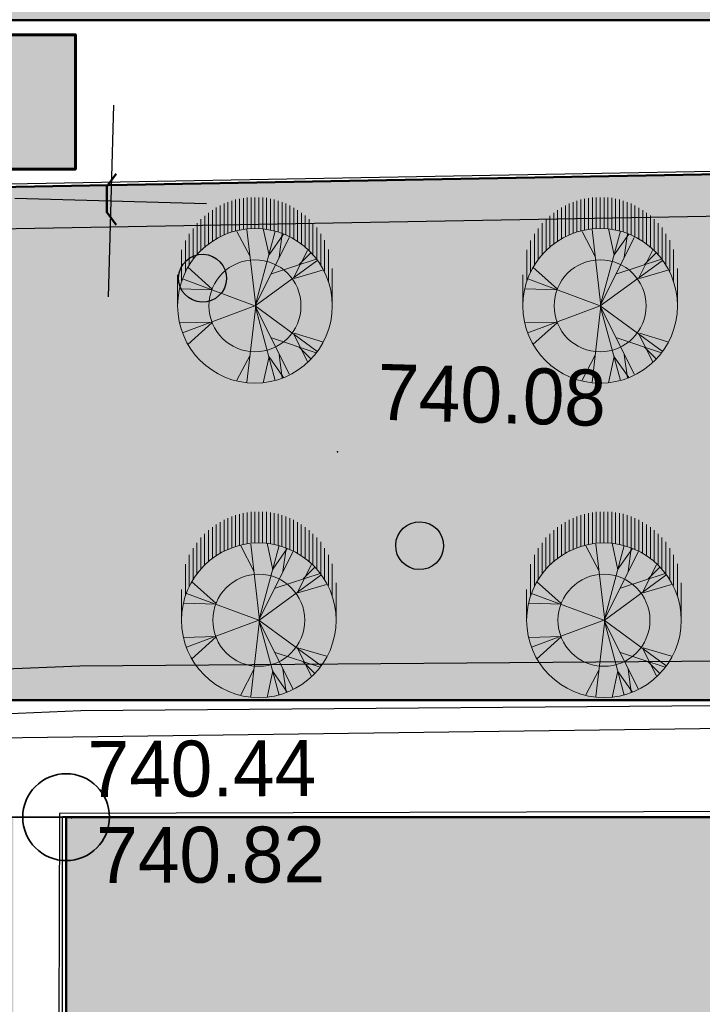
# Model space of a CAD drawing. Header units: millimetres. Extents: x -257011 to 237647566, y 2784933 to 6706507.
# Tile 312 of 451: x 10294839 to 10305524, y 5449871 to 5465274. Entities that reach past the tile are written whole.
import ezdxf

# ---------------------------------------------------------------- set-up
doc = ezdxf.new("R2010")
doc.units = ezdxf.units.MM
doc.header["$LTSCALE"] = 1000
doc.header["$PDMODE"] = 32
doc.header["$PDSIZE"] = 0.3
doc.linetypes.add('Д_ТРОТ_ТРУБА', pattern=[3, 1.5, -1.5])
doc.linetypes.add('Контура низ откосов  Штриховая 0.1-0.5 - - - - - - -', pattern=[0.6, 0.1, -0.5])
for name, color, linetype in [('(001) Сетка', 92, 'Continuous'), ('(004) Точки рельефа', 7, 'Continuous'), ('(007) Здания', 7, 'Continuous'), ('(013) Газ', 40, 'ИК_Газопровод -------г--------'), ('(025) Дорога', 7, 'Continuous'), ('(035) Откосы', 7, 'Continuous'), ('(038) Деревья', 7, 'Continuous'), ('(040) Ограда', 7, 'Continuous'), ('TREE', 74, 'Continuous')]:
    doc.layers.add(name, color=color, linetype=linetype)
doc.layers.add('.', color=7, linetype='Continuous', lineweight=15)
doc.layers.add('Ф А С А Д', color=250, linetype='Continuous', lineweight=15)
doc.styles.add('ATTR', font='romans.shx', dxfattribs={"width": 0.8, "height": 0.470416})
doc.styles.add('D-431', font='txt', dxfattribs={"width": 2})
doc.styles.add('S', font='txtwr', dxfattribs={"oblique": 15})
doc.styles.get("Standard").update_dxf_attribs({"font": 'ARIALN.TTF'})
doc.linetypes.add('KANALIS_K', pattern='A,1,["<",Standard,S=1.8,R=0,X=-0.9,Y=-0.9],3,-1,["К",Standard,S=1.8,R=0,X=-0.9,Y=-0.9],-1,10', length=16)
doc.linetypes.add('ИК_Воздушка ------- --------', pattern='A,9,-0.6,["Z",Standard,S=1.2,R=70,X=0.6,Y=-0.65],-1', length=10.6)
doc.linetypes.add('ИК_Газопровод -------г--------', pattern='A,9,-0.6,["Г",Standard,S=1.2,R=0,X=0,Y=-0.6],-1.2', length=10.8)
doc.linetypes.add('ОТКОСЫ_НЕУКР', pattern='A,0.5,["|",Standard,S=1.2,R=0,X=0,Y=-1.2],1,["|",Standard,S=0.5,R=0,X=0,Y=-0.5],0.5', length=2)
doc.dimstyles.new('ISO-25_WS', dxfattribs={"dimscale": 141.414141, "dimtxt": 7, "dimasz": 7, "dimexe": 5, "dimexo": 20, "dimgap": 2, "dimtad": 1, "dimdec": 0, "dimdsep": 46, "dimtxsty": 'Standard', "dimblk": 'OBLIQUE', "dimcen": 2.5, "dimdle": 5, "dimclrd": 5, "dimclre": 5, "dimclrt": 5, "dimadec": 0, "dimazin": 0, "dimtfac": 1, "dimtdec": 0, "dimtmove": 0, "dimatfit": 3, "dimldrblk": 'OBLIQUE', "dimfxl": 0, "dimtolj": 1, "dimtzin": 0, "dimlwd": 30, "dimlwe": 30, "dimarcsym": 0})

# ---------------------------------------------------------------- blocks, each defined once
blk = doc.blocks.new('d')
at = {"layer": '(038) Деревья', "color": 30}
blk.add_ellipse((0, 0), major_axis=(0.265, 0.265), ratio=1, start_param=5.497787, end_param=11.780972, dxfattribs=at)
blk = doc.blocks.new('I00250')
at = {"color": 7}
blk.add_solid([(0, 0), (-0.48, 0.83), (0.48, 0.83)], dxfattribs=at)
at = {"color": 4, "linetype": 'Continuous', "style": 'S', "oblique": 15}
blk.add_attdef('Z', (1.245141, 0.11087), '', height=2, dxfattribs=at)
blk = doc.blocks.new('Setka')
at = {"layer": '(001) Сетка'}
for p, q in [((0, 1.5), (0, -1.5)), ((-1.5, 0), (1.5, 0))]:
    blk.add_line(p, q, dxfattribs=at)
blk = doc.blocks.new('kjvklglhl')
at = {"layer": '(004) Точки рельефа'}
for p in [(343.474, 520.986), (339.442, 515.154), (339.476, 515.145)]:
    blk.add_point(p, dxfattribs=at)
at = {"layer": '(007) Здания'}
blk.add_lwpolyline([(374.581, 503.36), (339.692, 502.379), (339.333, 515.161), (374.221, 516.142)], dxfattribs=at)
at = {"layer": '(013) Газ', "linetype": 'ИК_Воздушка ------- --------', "ltscale": 0.5, "flags": 128}
blk.add_lwpolyline([(292.909, 529.889), (292.062, 534.008), (300.797, 535.523), (378.045, 536.01), (380.152, 536.01), (380.512, 520.117), (378.614, 520.082), (373.886, 519.972), (374, 516.282), (339.283, 515.209), (339.606, 502.365), (340.619, 488.79), (341.059, 475.484), (341.059, 475.484), (344.329, 475.58), (345.717, 447.337), (345.717, 447.337)], dxfattribs=at)
at = {"layer": '(025) Дорога', "linetype": 'Д_ТРОТ_ТРУБА', "flags": 128}
blk.add_lwpolyline([(379.066, 525.545), (379.066, 521.091), (372.609, 521.091), (372.613, 518.239), (373.418, 517.642), (366.333, 517.518), (333.604, 516.168)], dxfattribs=at)
at = {"layer": '(035) Откосы', "linetype": 'ОТКОСЫ_НЕУКР', "ltscale": 0.5}
blk.add_lwpolyline([(333.787, 519.563), (333.534, 524.149), (333.576, 524.429), (333.871, 524.832), (362.842, 526.167), (362.988, 526.174), (363.23, 526.062), (363.288, 525.847), (363.822, 518.047), (363.7, 517.812), (363.34, 517.678), (339.576, 516.822), (334.182, 516.44), (334.01, 516.495), (333.954, 516.578), (333.936, 516.762), (333.787, 519.563)], dxfattribs=at)
at = {"layer": '(035) Откосы', "linetype": 'Контура низ откосов  Штриховая 0.1-0.5 - - - - - - -', "ltscale": 0.5}
blk.add_lwpolyline([(334.486, 519.601), (334.237, 524.116), (334.242, 524.148), (362.613, 525.455), (363.098, 518.37), (339.538, 517.521), (334.615, 517.173)], close=True, dxfattribs=at)
at = {"layer": '(001) Сетка'}
blk.add_blockref('Setka', (339.817, 524.81), dxfattribs=at)
at = {"layer": '(007) Здания', "color": 0, "xscale": 0.4999999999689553, "yscale": 0.4999999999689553, "zscale": 0.4999999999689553, "rotation": 180.7371977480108}
blk.add_blockref('I00250', (339.668, 515.171), dxfattribs=at)
at = {"layer": '(038) Деревья', "color": 30, "linetype": 'Continuous'}
for p in [(341.288, 523.642), (344.802, 519.554)]:
    blk.add_blockref('d', p, dxfattribs=at)
at = {"layer": '(004) Точки рельефа', "style": 'D-431'}
blk.add_text('740.08', height=0.875, dxfattribs=at).set_placement((344.074, 521.506))
for s, rotation, p in [('740.44', 1.9114, (339.719, 515.477)), ('740.82', 1.7544, (339.893, 514.138))]:
    blk.add_text(s, height=0.875, rotation=rotation, dxfattribs=at).set_placement(p)
blk = doc.blocks.new('dhdyfh')
at = {"layer": 'TREE', "color": 92, "lineweight": 20}
for p, q in [((10254398, 5666235), (10254398, 5666724)), ((10254459, 5666724), (10254459, 5666238)), ((10254519, 5666243), (10254519, 5666724)), ((10254580, 5666724), (10254580, 5666240)), ((10254640, 5666233), (10254640, 5666724)), ((10254701, 5666717), (10254701, 5666227)), ((10253914, 5666083), (10253914, 5666567)), ((10253975, 5666109), (10253975, 5666601)), ((10254035, 5666629), (10254035, 5666140)), ((10254096, 5666652), (10254096, 5666163)), ((10254156, 5666184), (10254156, 5666675)), ((10254217, 5666691), (10254217, 5666204)), ((10254277, 5666217), (10254277, 5666705)), ((10254338, 5666714), (10254338, 5666227)), ((10254761, 5666215), (10254761, 5666706)), ((10254822, 5666693), (10254822, 5666199)), ((10254882, 5666186), (10254882, 5666674)), ((10254943, 5666652), (10254943, 5666166)), ((10255003, 5666140), (10255003, 5666629)), ((10255064, 5666601), (10255064, 5666114)), ((10255125, 5666081), (10255125, 5666565)), ((10253733, 5665949), (10253733, 5666439)), ((10253793, 5665998), (10253793, 5666487)), ((10253854, 5666529), (10253854, 5666039)), ((10255185, 5666529), (10255185, 5666042)), ((10255246, 5665998), (10255246, 5666487)), ((10255306, 5666441), (10255306, 5665949)), ((10253612, 5665831), (10253612, 5666323)), ((10253672, 5665895), (10253672, 5666384)), ((10255367, 5665893), (10255367, 5666384)), ((10255427, 5666323), (10255427, 5665828)), ((10255488, 5665756), (10255488, 5666256)), ((10253491, 5665666), (10253491, 5666158)), ((10253551, 5665761), (10253551, 5666240)), ((10254443, 5665800), (10254236, 5666193)), ((10254532, 5665031), (10254393, 5666223)), ((10254522, 5665028), (10254837, 5666198)), ((10254522, 5665031), (10255054, 5666100)), ((10254739, 5665821), (10254650, 5666236)), ((10254739, 5665828), (10254966, 5666152)), ((10254897, 5665793), (10254946, 5666154)), ((10255548, 5666158), (10255548, 5665664)), ((10253430, 5665555), (10253430, 5666052)), ((10255609, 5665574), (10255609, 5666055)), ((10253370, 5665419), (10253370, 5665908)), ((10255123, 5665467), (10255340, 5665898)), ((10255212, 5665677), (10255390, 5665854)), ((10255669, 5665911), (10255669, 5665409)), ((10254522, 5665028), (10255488, 5665736)), ((10254778, 5665531), (10255478, 5665762)), ((10253309, 5665030), (10253309, 5665514)), ((10253851, 5665290), (10253466, 5665636)), ((10255133, 5665459), (10255577, 5665590)), ((10255730, 5665030), (10255730, 5665615)), ((10254519, 5665030), (10253387, 5665451)), ((10253851, 5665282), (10253348, 5665297))]:
    blk.add_line(p, q, dxfattribs=at)
at = {"layer": 'TREE', "color": 30, "lineweight": 20, "true_color": 0xf8991e}
for p, q in [((10254519, 5665030), (10253387, 5664608)), ((10254532, 5665028), (10254393, 5663836)), ((10254522, 5665031), (10254837, 5663861)), ((10254522, 5665031), (10255488, 5664323)), ((10254522, 5665028), (10255054, 5663959)), ((10253851, 5664777), (10253348, 5664762)), ((10253851, 5664769), (10253466, 5664423)), ((10255123, 5664592), (10255340, 5664161)), ((10255133, 5664600), (10255577, 5664469)), ((10254778, 5664528), (10255478, 5664297)), ((10254443, 5664259), (10254236, 5663866)), ((10254897, 5664266), (10254946, 5663905)), ((10255212, 5664382), (10255390, 5664205)), ((10254739, 5664238), (10254650, 5663823)), ((10254739, 5664231), (10254966, 5663908))]:
    blk.add_line(p, q, dxfattribs=at)
blk.add_circle((10254519, 5665030), 1210, dxfattribs=at)
at = {"layer": 'TREE', "color": 92, "lineweight": 20}
blk.add_circle((10254519, 5665030), 720, dxfattribs=at)
at = {"layer": 'TREE', "color": 30, "lineweight": 20, "true_color": 0xf8991e, "style": 'ATTR', "width": 0.8, "flags": 9}
for p in [(10254522, 5665031), (10254522, 5665028)]:
    blk.add_attdef('ESTCODE', p, '', height=14.1, rotation=90, dxfattribs=at)
blk = doc.blocks.new('_Oblique')
at = {"color": 0, "linetype": 'ByBlock', "lineweight": -2}
blk.add_line((-0.5, -0.5), (0.5, 0.5), dxfattribs=at)
blk = doc.blocks.new('*D1791')
at = {"color": 5, "transparency": 16777216}
for p, q in [((10285653, 5449971), (10285653, 5442078)), ((10295566, 5449971), (10295566, 5442078)), ((10296273, 5442785), (10284945, 5442785))]:
    blk.add_line(p, q, dxfattribs=at)
at = {"layer": 'Defpoints', "color": 0, "lineweight": 50, "transparency": 16777216}
for p in [(10285653, 5452799), (10295566, 5452799), (10285653, 5442785)]:
    blk.add_point(p, dxfattribs=at)
at = {"color": 5, "transparency": 16777216, "xscale": 989.89898989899, "yscale": 989.89898989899, "zscale": 989.89898989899, "rotation": 180}
blk.add_blockref('_Oblique', (10285653, 5442785), dxfattribs=at)
at = {"color": 5, "transparency": 16777216, "xscale": 989.89898989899, "yscale": 989.89898989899, "zscale": 989.89898989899}
blk.add_blockref('_Oblique', (10295566, 5442785), dxfattribs=at)
at = {"color": 5, "lineweight": 0, "transparency": 16777216, "insert": (10290609, 5443573), "char_height": 989.9, "attachment_point": 5, "bg_fill": 1, "box_fill_scale": 1.1, "bg_fill_color": 255, "bg_fill_transparency": 0}
blk.add_mtext('\\A1;9.9', dxfattribs=at)

msp = doc.modelspace()

# ---------------------------------------------------------------- hatches: boundary and pattern name
at = {"layer": '(040) Ограда', "linetype": 'KANALIS_K', "ltscale": 1000}
h = msp.add_hatch(color=256, dxfattribs=at)
h.set_gradient(color1=(255, 0, 0), color2=(255, 0, 0), tint=0.41, name='INVSPHERICAL')
h.paths.add_polyline_path([(10291710.723, 5465037.639), (10291710.723, 5462937.639), (10295710.723, 5462937.639), (10295710.723, 5465037.639)])
at = {"layer": '.', "lineweight": 50, "ltscale": 1000, "transparency": 33554687}
h = msp.add_hatch(color=256, dxfattribs=at)
h.dxf.hatch_style = 1
h.set_gradient(color1=(132, 132, 132), color2=(132, 132, 132), tint=1)
edge = h.paths.add_edge_path()
edge.add_line((10293223.125, 5399808.652), (10329186.014, 5400584.91))
edge.add_line((10329186.014, 5400584.91), (10329186.014, 5402497.493))
edge.add_line((10329186.014, 5402497.493), (10345328.474, 5402497.493))
edge.add_line((10345328.474, 5402497.493), (10345328.474, 5401780.91))
edge.add_line((10345328.474, 5401780.91), (10347954.841, 5401780.91))
edge.add_line((10347954.841, 5401780.91), (10347954.841, 5439131.157))
edge.add_line((10347954.841, 5439131.157), (10347139.448, 5439146.427))
edge.add_line((10347139.448, 5439146.427), (10347165.137, 5452908.376))
edge.add_line((10347165.137, 5452908.376), (10348005.201, 5452908.376))
edge.add_line((10348005.201, 5452908.376), (10348005.201, 5465266.947))
edge.add_line((10348005.201, 5465266.947), (10292340.841, 5465266.947))
edge.add_arc((10292404.198, 5463865.656), 1402.722, 92.5888027, 177.7762916)
edge.add_line((10291002.532, 5463920.084), (10291002.532, 5469378.202))
edge.add_line((10291002.532, 5469378.202), (10354910.944, 5468723.934))
edge.add_line((10354910.944, 5468723.934), (10354910.944, 5456175.305))
edge.add_line((10354910.944, 5456175.305), (10357685.763, 5456175.305))
edge.add_line((10357685.763, 5456175.305), (10357664.748, 5435966.909))
edge.add_line((10357664.748, 5435966.909), (10354780.689, 5435963.893))
edge.add_line((10354780.689, 5435963.893), (10354815.475, 5402702.478))
edge.add_line((10354815.475, 5402702.478), (10364775.188, 5402952.736))
edge.add_line((10364775.188, 5402952.736), (10366601.321, 5402864.469))
edge.add_line((10366601.321, 5402864.469), (10366558.958, 5401988.021))
edge.add_line((10366558.958, 5401988.021), (10366382.939, 5398346.402))
edge.add_line((10366382.939, 5398346.402), (10363039.34, 5398613.356))
edge.add_line((10363039.34, 5398613.356), (10362828.153, 5396842.31))
edge.add_line((10362828.153, 5396842.31), (10292673.993, 5395314.65))
edge.add_line((10292673.993, 5395314.65), (10291253.598, 5394553.504))
edge.add_line((10291253.598, 5394553.504), (10288491.666, 5391157.17))
edge.add_line((10288491.666, 5391157.17), (10286502.532, 5392543.44))
edge.add_line((10286502.532, 5392543.44), (10286502.532, 5441392.481))
edge.add_line((10286502.532, 5441392.481), (10291002.532, 5441392.481))
edge.add_line((10291002.532, 5441392.481), (10291002.532, 5401840.32))
edge.add_arc((10293100.291, 5401903.773), 2098.718, 181.732534, 273.3553239)
at = {"linetype": 'KANALIS_K', "ltscale": 1000}
h = msp.add_hatch(dxfattribs=at)
h.set_pattern_fill('JIS_STN_1E', color=252, scale=550, angle=266, style=0)
h.set_pattern_definition([(311, (0, -250067.3), (415.09027, 360.832466), []), (311, (-27.05, -250454.1), (415.09027, 360.832466), [550, -275])])
h.paths.add_polyline_path([(10295566.291, 5452798.96), (10330406.656, 5452798.96), (10330406.656, 5456428.993), (10336964.246, 5456428.993), (10336964.246, 5463899.027), (10343588.191, 5463899.027), (10343595.48, 5449290.964), (10347134.396, 5449290.964), (10347134.396, 5442688.95), (10343588.191, 5442688.95), (10343588.191, 5403040.343), (10337006.799, 5403040.343), (10337006.799, 5409229.826), (10331341.596, 5409229.826), (10331341.596, 5413332.122), (10296502.532, 5413332.122), (10296502.532, 5426302.935), (10336961.338, 5426302.935), (10336961.338, 5440000.745), (10295566.291, 5440000.745)])
at = {"layer": 'Ф А С А Д', "linetype": 'KANALIS_K', "ltscale": 1000}
h = msp.add_hatch(dxfattribs=at)
h.set_pattern_fill('CROSS', color=92, scale=40, angle=95)
h.set_pattern_definition([(95, (0, -250067.28), (-275.171012, 230.8958947), [127, -381]), (185, (57.72, -249998.49), (-230.8958947, -275.171012), [127, -381])])
h.paths.add_polyline_path([(10291002.532, 5462591.447), (10320021.445, 5463111.333), (10320021.445, 5454628.437), (10291002.532, 5454628.437)], flags=17)
h.paths.add_polyline_path([(10291002.532, 5438494.06), (10334860.708, 5438494.06), (10334860.708, 5427588.07), (10291002.532, 5427588.07)], flags=17)
h.paths.add_polyline_path([(10291002.532, 5440341.999), (10294739.647, 5440341.999), (10294739.647, 5443753.41), (10292871.508, 5443753.41), (10292871.508, 5447280.333), (10294739.647, 5447280.333), (10294739.647, 5452780.377), (10291002.532, 5452780.377)], flags=17)
h.paths.add_polyline_path([(10291002.532, 5413706.118), (10294739.647, 5413706.118), (10294739.647, 5418509.05), (10293759.32, 5418509.05), (10293759.32, 5422035.972), (10294739.647, 5422035.972), (10294739.647, 5425755.657), (10291002.532, 5425755.657)], flags=17)
edge = h.paths.add_edge_path()
edge.add_line((10293223.125, 5399808.652), (10329186.014, 5400584.91))
edge.add_line((10329186.014, 5400584.91), (10329186.014, 5411981.986))
edge.add_line((10329186.014, 5411981.986), (10291002.532, 5411981.986))
edge.add_line((10291002.532, 5411981.986), (10291002.532, 5401840.32))
edge.add_arc((10293100.291, 5401903.773), 2098.718, 181.732534, 273.3553239)
h.paths.add_polyline_path([(10345336.459, 5401780.91), (10347954.841, 5401780.91), (10347954.841, 5439131.157), (10345336.459, 5439131.157)])
edge = h.paths.add_edge_path()
edge.add_line((10249347.869, 5464415.428), (10220352.394, 5464415.939))
edge.add_line((10220352.394, 5464415.939), (10250729.509, 5473900.836))
edge.add_line((10250729.509, 5473900.836), (10257427.233, 5474293.697))
edge.add_line((10257427.233, 5474293.697), (10339299.453, 5472686.414))
edge.add_line((10339299.453, 5472686.414), (10354910.944, 5471903.427))
edge.add_line((10354910.944, 5471903.427), (10367254.279, 5471043.573))
edge.add_line((10367254.279, 5471043.573), (10366359.443, 5404206.216))
edge.add_line((10366359.443, 5404206.216), (10364775.188, 5402952.736))
edge.add_line((10364775.188, 5402952.736), (10354799.052, 5402702.829))
edge.add_line((10354799.052, 5402702.829), (10354799.052, 5435966.909))
edge.add_line((10354799.052, 5435966.909), (10357685.763, 5435966.909))
edge.add_line((10357685.763, 5435966.909), (10357685.763, 5456175.305))
edge.add_line((10357685.763, 5456175.305), (10354910.944, 5456175.305))
edge.add_line((10354910.944, 5456175.305), (10354910.944, 5468723.934))
edge.add_line((10354910.944, 5468723.934), (10291002.532, 5469378.202))
edge.add_line((10291002.532, 5469378.202), (10291002.532, 5472792.481))
edge.add_line((10291002.532, 5472792.481), (10251302.532, 5472792.481))
edge.add_line((10251302.532, 5472792.481), (10251302.532, 5466152.896))
edge.add_arc((10249347.869, 5466383.667), 1968.239, 270, 353.2667331, ccw=False)
h.paths.add_polyline_path([(10344952.028, 5452898.915), (10348005.201, 5452898.915), (10348005.201, 5465266.947), (10344952.028, 5465266.947)], flags=17)

# ---------------------------------------------------------------- linework, layer by layer
at = {"lineweight": 50, "ltscale": 1000}
msp.add_lwpolyline([(10291002.532, 5462591.447), (10291002.532, 5463920.084, -0.412839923), (10292450.403, 5465266.947), (10335668.104, 5465266.947), (10344952.028, 5465266.947)], format="xyb", dxfattribs=at)
at = {"lineweight": 30, "ltscale": 1000}
msp.add_lwpolyline([(10329186.014, 5400584.91), (10329186.014, 5402497.493), (10345328.474, 5402497.493), (10345328.474, 5401780.91), (10347954.841, 5401780.91), (10347954.841, 5439131.157), (10347139.448, 5439146.427), (10347165.137, 5452908.376), (10348005.201, 5452908.376), (10348005.201, 5465266.947), (10293817.543, 5465266.947), (10292403.067, 5465267.746)], dxfattribs=at)
at = {"color": 0, "lineweight": 60}
msp.add_lwpolyline([(10291710.723, 5462937.639), (10291710.723, 5465037.639), (10295710.723, 5465037.639), (10295710.723, 5462937.639)], close=True, dxfattribs=at)
at = {"lineweight": 50, "ltscale": 1000}
msp.add_lwpolyline([(10295566.291, 5452798.96), (10330406.656, 5452798.96), (10330406.656, 5456428.993), (10336964.246, 5456428.993), (10336964.246, 5463899.027), (10343588.191, 5463899.027), (10343588.191, 5403040.343), (10337006.799, 5403040.343), (10337006.799, 5409229.826), (10331341.596, 5409229.826), (10331341.596, 5413332.122), (10296502.532, 5413332.122), (10296502.532, 5426302.935), (10336961.338, 5426302.935), (10336961.338, 5440000.745), (10295566.291, 5440000.745), (10295566.291, 5452798.96)], dxfattribs=at)
msp.add_lwpolyline([(10291002.532, 5462591.447), (10320021.445, 5463111.333), (10320021.445, 5454628.437), (10291002.532, 5454628.437)], close=True, dxfattribs=at)
at = {"color": 24, "lineweight": 50}
msp.add_lwpolyline([(10296351.254, 5462063.266), (10296201.254, 5462263.266), (10296201.254, 5462663.266), (10296351.254, 5462863.266)], dxfattribs=at)
at = {"color": 222, "lineweight": 35}
msp.add_lwpolyline([(10285652.532, 5451542.481), (10285652.532, 5452798.96), (10295566.291, 5452798.96)], dxfattribs=at)
msp.add_circle((10295566.291, 5452798.96), 679.103, dxfattribs=at)

# ---------------------------------------------------------------- block references
at = {"lineweight": 5, "xscale": 999.9999999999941, "yscale": 999.9999999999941, "zscale": 999.9999999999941, "rotation": 358.3893224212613}
msp.add_blockref('kjvklglhl', (9941829.75, 4947388.421), dxfattribs=at)
at = {"lineweight": 50}
for p in [(44002.637, -204231.953), (49405.099, -204231.953), (44062.349, -209151.055), (49464.81, -209151.055)]:
    msp.add_blockref('dhdyfh', p, dxfattribs=at)

# ---------------------------------------------------------------- dimensions: what is measured, and where the dimension line sits
at = {"lineweight": 0}
dim = msp.add_linear_dim(base=(10285652.532, 5442784.834), p1=(10295566.291, 5452798.96), p2=(10285652.532, 5452798.96), text='9.9', dimstyle='ISO-25_WS', override={"dimtmove": 1, "dimtfill": 2, "dimtfillclr": 255, "dimlwd": 65535, "dimlwe": 65535}, dxfattribs=at)
dim.commit()
dim.dimension.update_dxf_attribs({"geometry": '*D1791', "text_midpoint": (10290609.412, 5443573.078)})

doc.saveas('drawing.dxf')
